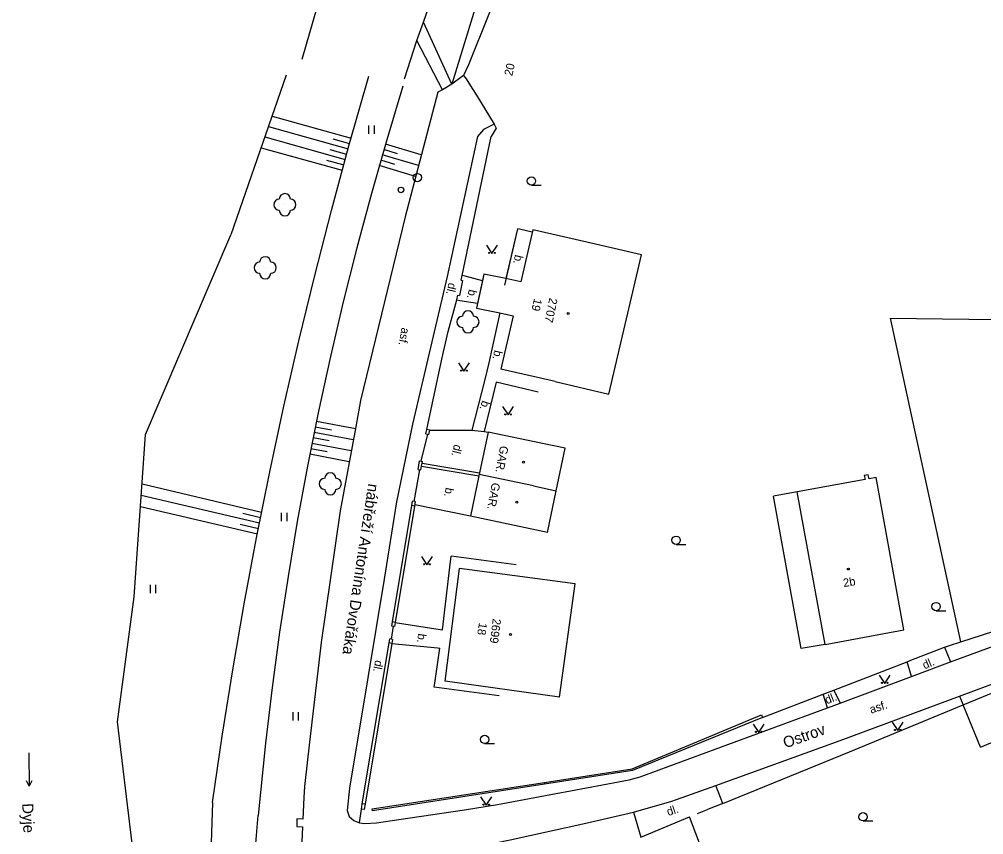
# Model space of a CAD drawing. Extents: x -584400 to -581602, y -1210894 to -1208793.
# Drawn here: x -583360.1 to -583273.3, y -1209613.5 to -1209540.1 of the extents above; entities that cross this region are included whole.
import ezdxf

# ---------------------------------------------------------------- set-up
doc = ezdxf.new("R2010")
doc.units = 0
for name, color, linetype in [('BUDOVY_MĚŘ', 7, 'Continuous'), ('BUDOVY_NEMĚŘ', 7, 'Continuous'), ('MAP_ZN_BP', 7, 'Continuous'), ('NÁZVY_ULIC_TOK_SMĚR', 7, 'Continuous'), ('POMOC_POPIS', 7, 'Continuous'), ('ROZHRANÍ_PLOCH', 7, 'Continuous'), ('VÝŠKOPIS', 7, 'Continuous'), ('ZELEŇ', 7, 'Continuous'), ('ZN_BUDOV', 7, 'Continuous'), ('ZN_DOPLŇKOVÉ', 7, 'Continuous'), ('ZN_KULTUR', 7, 'Continuous'), ('Č_POPIS_EVID', 7, 'Continuous'), ('Č_POPIS_ORIENT', 7, 'Continuous')]:
    doc.layers.add(name, color=color, linetype=linetype)

msp = doc.modelspace()

# ---------------------------------------------------------------- linework, layer by layer
at = {"layer": 'BUDOVY_MĚŘ'}
for points in [[(-583309, -1209560.2), (-583313.87, -1209559.09), (-583314.94, -1209563.76)], [(-583314.94, -1209563.76), (-583316.29, -1209563.48), (-583318.29, -1209563.07), (-583318.41, -1209563.67), (-583318.93, -1209566.14), (-583316.83, -1209566.57), (-583315.64, -1209566.82)], [(-583318.29, -1209563.07), (-583318.84, -1209565.7), (-583318.93, -1209566.14)], [(-583315.64, -1209566.82), (-583316.74, -1209571.62)], [(-583311.87, -1209572.74), (-583316.74, -1209571.62)], [(-583313, -1209578.33), (-583317.89, -1209577.3), (-583318.66, -1209580.97), (-583318.69, -1209581.1)], [(-583318.69, -1209581.1), (-583318.72, -1209581.23), (-583319.47, -1209584.85)], [(-583313.8, -1209582.13), (-583318.69, -1209581.1)], [(-583287.55, -1209596.41), (-583289.72, -1209596.77), (-583292.2, -1209583.06)], [(-583287.55, -1209596.41), (-583290.08, -1209582.67)], [(-583312.56, -1209586.32), (-583319.47, -1209584.85)], [(-583311.48, -1209601.16), (-583321.77, -1209599.72), (-583320.46, -1209589.58)], [(-583315.5, -1209590.22), (-583320.46, -1209589.58)], [(-583273.56, -1209605.66), (-583275.06, -1209602), (-583275.12, -1209601.86), (-583269.56, -1209599.58), (-583269.46, -1209599.81), (-583267.99, -1209603.32)], [(-583273.56, -1209605.66), (-583267.99, -1209603.32)], [(-583304.16, -1209613.75), (-583299.75, -1209611.92)]]:
    msp.add_lwpolyline(points, dxfattribs=at)
at = {"layer": 'BUDOVY_NEMĚŘ'}
for points in [[(-583311.87, -1209572.74), (-583307.04, -1209573.87), (-583304.08, -1209561.32), (-583309, -1209560.2)], [(-583312.56, -1209586.32), (-583311.76, -1209582.57), (-583310.95, -1209578.75), (-583313, -1209578.33)], [(-583287.55, -1209596.41), (-583280.47, -1209595.1), (-583282.94, -1209581.37), (-583283.6, -1209581.49), (-583283.67, -1209581.13), (-583284.03, -1209581.19), (-583283.96, -1209581.56), (-583290.08, -1209582.67), (-583292.2, -1209583.06)], [(-583313.8, -1209582.13), (-583311.76, -1209582.57)], [(-583311.48, -1209601.16), (-583310.07, -1209590.94), (-583315.5, -1209590.22)], [(-583296.91, -1209619.44), (-583299.75, -1209611.92)]]:
    msp.add_lwpolyline(points, dxfattribs=at)
at = {"layer": 'MAP_ZN_BP'}
for radius in [0.375, 0.0005]:
    msp.add_circle((-583324.27, -1209554.38), radius, dxfattribs=at)
at = {"layer": 'ROZHRANÍ_PLOCH'}
for points in [[(-583240.97, -1209404.63), (-583246.49, -1209412.23), (-583256.55, -1209420.6), (-583270.62, -1209436.03), (-583284.3, -1209451.9), (-583290.49, -1209458.95), (-583297.55, -1209468.17), (-583305.03, -1209478.05), (-583315.44, -1209498.45), (-583323.73, -1209511.64), (-583329.99, -1209527.53), (-583334.67, -1209543.76)], [(-583323.73, -1209540.4), (-583320.92, -1209532.36), (-583317.83, -1209524.27), (-583314.32, -1209515.78), (-583310.44, -1209507.49), (-583306.28, -1209499.5), (-583301.78, -1209491.27), (-583295.97, -1209481.39), (-583290.48, -1209473.19), (-583284.23, -1209465.09), (-583277.51, -1209456.56), (-583269.98, -1209447.65), (-583262.03, -1209439.33), (-583254.19, -1209431.43), (-583249.12, -1209426.43), (-583246.64, -1209423.97), (-583240.06, -1209417.45), (-583234.06, -1209411.73)], [(-583325.44, -1209545.48), (-583324.31, -1209542.03), (-583323.73, -1209540.4)], [(-583321.17, -1209545.97), (-583323.73, -1209540.4)], [(-583322.02, -1209546.48), (-583324.31, -1209542.03)], [(-583336.07, -1209545.17), (-583341.06, -1209559.52)], [(-583320.1, -1209545.18), (-583321.17, -1209545.97), (-583322.02, -1209546.48), (-583322.44, -1209546.69)], [(-583322.44, -1209546.69), (-583325.37, -1209557.92), (-583329.4, -1209574.45), (-583329.82, -1209576.82), (-583331.22, -1209584.38), (-583332.92, -1209596.23), (-583333.98, -1209605.2), (-583334.42, -1209609.19), (-583334.48, -1209610.2), (-583334.58, -1209612.13), (-583335.13, -1209612.11), (-583335.13, -1209612.8), (-583334.62, -1209612.84), (-583335.02, -1209622.17), (-583335.28, -1209630.19), (-583335.44, -1209640.2), (-583335.04, -1209651.23), (-583334.69, -1209660.24)], [(-583317.36, -1209549.58), (-583318.31, -1209550.05), (-583318.84, -1209550.67)], [(-583318.84, -1209550.67), (-583321.6, -1209563.3), (-583324.72, -1209576.58), (-583326.15, -1209583.57), (-583327.25, -1209590.52), (-583328.72, -1209599.43), (-583330.37, -1209609.34), (-583330.6, -1209611.37), (-583330.4, -1209611.9), (-583330, -1209612.27), (-583329.47, -1209612.48)], [(-583315.07, -1209559.03), (-583315.24, -1209558.99), (-583316.43, -1209564.08)], [(-583315.07, -1209559.03), (-583315.24, -1209558.99), (-583316.29, -1209563.48)], [(-583313.92, -1209559.29), (-583315.07, -1209559.03)], [(-583348.69, -1209662.39), (-583351.39, -1209644.52), (-583350.57, -1209620.97), (-583349.96, -1209614.34), (-583351.26, -1209603.38), (-583349.77, -1209592.11), (-583348.74, -1209577.52), (-583341.06, -1209559.52)], [(-583318.41, -1209563.67), (-583319.96, -1209563.25), (-583320.22, -1209563.19)], [(-583320.71, -1209565.4), (-583320.45, -1209565.46), (-583318.84, -1209565.7)], [(-583316.83, -1209566.57), (-583317.84, -1209571.05)], [(-583317.84, -1209571.05), (-583318.18, -1209572.55)], [(-583318.18, -1209572.55), (-583319.36, -1209577.11)], [(-583317.18, -1209572.79), (-583318.25, -1209577.25)], [(-583313.4, -1209573.69), (-583317.18, -1209572.79)], [(-583323.15, -1209577.12), (-583319.36, -1209577.11)], [(-583319.36, -1209577.11), (-583318.25, -1209577.25)], [(-583318.25, -1209577.25), (-583317.89, -1209577.3)], [(-583319.47, -1209584.85), (-583324.51, -1209583.85)], [(-583321.34, -1209589.46), (-583321.22, -1209588.47)], [(-583315.37, -1209589.23), (-583321.22, -1209588.47)], [(-583322.22, -1209595.06), (-583322.02, -1209595.08), (-583321.34, -1209589.46)], [(-583276.79, -1209596.66), (-583276.27, -1209597.99), (-583268.5, -1209595.11), (-583259.08, -1209591.63), (-583258.64, -1209591.48), (-583258.16, -1209591.36), (-583256.7, -1209591.07), (-583252.76, -1209590.43)], [(-583326.26, -1209594.42), (-583322.22, -1209595.06)], [(-583296.77, -1209610.73), (-583297.38, -1209609.12), (-583286.21, -1209605.07), (-583275.46, -1209601.06), (-583266.43, -1209597.72), (-583257.95, -1209594.69)], [(-583326.57, -1209596.31), (-583322.44, -1209596.71)], [(-583322.67, -1209599.7), (-583322.25, -1209596.74)], [(-583322.44, -1209596.71), (-583322.25, -1209596.74)], [(-583286.78, -1209600.52), (-583286.21, -1209601.71), (-583279.76, -1209599.3), (-583280.17, -1209597.98)], [(-583279.76, -1209599.3), (-583276.27, -1209597.99)], [(-583316.9, -1209601.03), (-583322.75, -1209600.27), (-583322.67, -1209599.7)], [(-583329.47, -1209612.48), (-583328.99, -1209612.53), (-583327.94, -1209612.48), (-583325.94, -1209612.18), (-583320.02, -1209611.31), (-583317.05, -1209610.83), (-583305.21, -1209608.61), (-583304.21, -1209608.33), (-583295.75, -1209605.22), (-583287.33, -1209602.13), (-583287.72, -1209600.89)], [(-583275.46, -1209601.06), (-583275.12, -1209601.86)], [(-583287.33, -1209602.13), (-583286.21, -1209601.71)], [(-583304.81, -1209611.5), (-583301.34, -1209610.53), (-583297.38, -1209609.12)], [(-583329.58, -1209616.92), (-583329.21, -1209616.76), (-583328.23, -1209616.43), (-583325.75, -1209616.02), (-583315.92, -1209614), (-583309.09, -1209612.5), (-583304.81, -1209611.5), (-583304.16, -1209613.75)], [(-583329.47, -1209612.48), (-583329.31, -1209611.23)]]:
    msp.add_lwpolyline(points, dxfattribs=at)
at = {"layer": 'VÝŠKOPIS'}
for points in [[(-583285.41, -1209472.52), (-583287.76, -1209476.13), (-583288.9, -1209478.44), (-583294.9, -1209488.69), (-583303.65, -1209504.58), (-583306.82, -1209510.53), (-583310.67, -1209518.2), (-583314.37, -1209526.77), (-583316.78, -1209530.98), (-583318.19, -1209536.26), (-583321.17, -1209545.97)], [(-583342.71, -1209610.64), (-583341.84, -1209604.66), (-583340.88, -1209598.69), (-583339.85, -1209592.74), (-583338.74, -1209586.8), (-583337.55, -1209580.87), (-583336.28, -1209574.96), (-583334.93, -1209569.07), (-583333.51, -1209563.2), (-583332.01, -1209557.34), (-583330.43, -1209551.51), (-583328.65, -1209545.25)], [(-583325.57, -1209546.14), (-583327.03, -1209550.97), (-583328.41, -1209555.82), (-583329.71, -1209560.69), (-583330.94, -1209565.58), (-583332.09, -1209570.49), (-583333.17, -1209575.42), (-583334.16, -1209580.37), (-583335.08, -1209585.33), (-583335.91, -1209590.3), (-583336.67, -1209595.29), (-583337.35, -1209600.29), (-583337.95, -1209605.29), (-583338.61, -1209611.81)], [(-583337.35, -1209548.84), (-583330.24, -1209550.82)], [(-583337.68, -1209549.79), (-583330.5, -1209551.78)], [(-583338, -1209550.72), (-583330.77, -1209552.75)], [(-583331.88, -1209550.88), (-583330.37, -1209551.3)], [(-583338.34, -1209551.69), (-583331.03, -1209553.71)], [(-583332.16, -1209551.84), (-583330.64, -1209552.26)], [(-583326.05, -1209552.23), (-583327.29, -1209551.86)], [(-583323.93, -1209552.33), (-583327.15, -1209551.38)], [(-583332.44, -1209552.8), (-583330.9, -1209553.23)], [(-583326.31, -1209553.19), (-583327.56, -1209552.82)], [(-583324.18, -1209553.3), (-583327.43, -1209552.34)], [(-583324.43, -1209554.27), (-583327.7, -1209553.3)], [(-583329.85, -1209577.01), (-583333.36, -1209576.35)], [(-583332.01, -1209577.11), (-583333.46, -1209576.84)], [(-583332.2, -1209578.09), (-583333.66, -1209577.82)], [(-583330.04, -1209577.99), (-583333.56, -1209577.33)], [(-583332.39, -1209579.07), (-583333.85, -1209578.8)], [(-583330.22, -1209578.97), (-583333.76, -1209578.31)], [(-583330.4, -1209579.96), (-583333.95, -1209579.29)], [(-583349.05, -1209581.95), (-583338.29, -1209584.49)], [(-583349.13, -1209582.98), (-583338.48, -1209585.47)], [(-583349.2, -1209583.98), (-583338.67, -1209586.45)], [(-583339.98, -1209584.6), (-583338.38, -1209584.98)], [(-583340.21, -1209585.58), (-583338.58, -1209585.96)], [(-583342.71, -1209610.64), (-583342.93, -1209617.01), (-583343.07, -1209623.39), (-583343.13, -1209629.76), (-583343.11, -1209636.14), (-583343, -1209642.51), (-583342.82, -1209648.88), (-583342.56, -1209655.25), (-583342.04, -1209664.4)], [(-583339.18, -1209664.02), (-583339.49, -1209658.86), (-583339.72, -1209653.7), (-583339.86, -1209648.54), (-583339.93, -1209643.37), (-583339.92, -1209638.21), (-583339.83, -1209633.05), (-583339.66, -1209627.88), (-583339.41, -1209622.72), (-583339.07, -1209617.57), (-583338.61, -1209611.81)]]:
    msp.add_lwpolyline(points, dxfattribs=at)
at = {"layer": 'ZELEŇ'}
for centre in [(-583336.2, -1209556.82), (-583337.97, -1209562.5), (-583319.71, -1209567.37), (-583332.11, -1209581.95)]:
    msp.add_circle(centre, 0.0005, dxfattribs=at)
for centre, start, end in [((-583336.7, -1209556.82), 89.99999, 269.99999), ((-583336.2, -1209556.32), 0, 179.99999), ((-583335.7, -1209556.82), 270, 89.99999), ((-583336.2, -1209557.32), 179.99999, 359.99999), ((-583337.97, -1209562), 0, 179.99999), ((-583338.47, -1209562.5), 89.99999, 269.99999), ((-583337.47, -1209562.5), 270, 89.99999), ((-583337.97, -1209563), 179.99999, 359.99999), ((-583320.21, -1209567.37), 89.99999, 269.99999), ((-583319.71, -1209566.87), 0, 179.99999), ((-583319.21, -1209567.37), 270, 89.99999), ((-583319.71, -1209567.87), 179.99999, 359.99999), ((-583332.61, -1209581.95), 89.99999, 269.99999), ((-583332.11, -1209581.45), 0, 179.99999), ((-583331.61, -1209581.95), 270, 89.99999), ((-583332.11, -1209582.45), 179.99999, 359.99999)]:
    msp.add_arc(centre, 0.5, start, end, dxfattribs=at)
at = {"layer": 'ZN_BUDOV'}
for centre in [(-583310.68, -1209566.61), (-583314.71, -1209579.99), (-583315.32, -1209583.61), (-583285.46, -1209589.62), (-583315.87, -1209595.51)]:
    msp.add_circle(centre, 0.0875, dxfattribs=at)
at = {"layer": 'ZN_DOPLŇKOVÉ'}
for points in [[(-583295.39, -1209495.1), (-583299.2, -1209501.25), (-583304.46, -1209510.78), (-583308.7, -1209519.21), (-583314.16, -1209530.53), (-583319.66, -1209544.24)], [(-583319.66, -1209544.24), (-583320.1, -1209545.18), (-583319.87, -1209545.48)], [(-583319.87, -1209545.48), (-583319.32, -1209546.36)], [(-583319.32, -1209546.36), (-583318.95, -1209546.97)], [(-583318.95, -1209546.97), (-583317.36, -1209549.58)], [(-583317.36, -1209549.58), (-583317.18, -1209549.94), (-583317.63, -1209550.69)], [(-583320.22, -1209563.19), (-583317.63, -1209550.69)], [(-583320.32, -1209563.63), (-583320.22, -1209563.19)], [(-583320.19, -1209563.66), (-583320.48, -1209564.99)], [(-583320.32, -1209563.63), (-583320.19, -1209563.66)], [(-583320.71, -1209565.4), (-583320.61, -1209564.96)], [(-583320.61, -1209564.96), (-583320.48, -1209564.99)], [(-583321.49, -1209568.24), (-583320.71, -1209565.4)], [(-583275.33, -1209596.16), (-583281.67, -1209567.05), (-583260.54, -1209567.31)], [(-583322.08, -1209570.74), (-583321.49, -1209568.24)], [(-583323.41, -1209577.06), (-583322.08, -1209570.74)], [(-583323.5, -1209577.46), (-583323.41, -1209577.06)], [(-583323.15, -1209577.12), (-583323.41, -1209577.06)], [(-583323.25, -1209577.52), (-583323.15, -1209577.12)], [(-583323.37, -1209577.49), (-583323.95, -1209579.92)], [(-583323.5, -1209577.46), (-583323.25, -1209577.52)], [(-583324.21, -1209580.66), (-583324.07, -1209579.89), (-583323.82, -1209579.94)], [(-583324.09, -1209580.68), (-583324.58, -1209583.53)], [(-583324.21, -1209580.66), (-583323.97, -1209580.7), (-583323.9, -1209580.35)], [(-583323.9, -1209580.35), (-583323.85, -1209580.09)], [(-583323.9, -1209580.35), (-583318.72, -1209581.23)], [(-583323.85, -1209580.09), (-583323.82, -1209579.94)], [(-583323.85, -1209580.09), (-583318.66, -1209580.97)], [(-583326.51, -1209594.38), (-583324.77, -1209583.9)], [(-583324.52, -1209583.95), (-583326.26, -1209594.42)], [(-583324.77, -1209583.9), (-583324.7, -1209583.51)], [(-583324.52, -1209583.95), (-583324.77, -1209583.9)], [(-583324.46, -1209583.55), (-583324.7, -1209583.51)], [(-583324.46, -1209583.55), (-583324.52, -1209583.95)], [(-583275.33, -1209596.16), (-583256.56, -1209590.12)], [(-583326.33, -1209594.79), (-583326.57, -1209594.75), (-583326.51, -1209594.38)], [(-583326.26, -1209594.42), (-583326.51, -1209594.38)], [(-583326.26, -1209594.42), (-583326.33, -1209594.79)], [(-583326.45, -1209594.77), (-583326.63, -1209595.93)], [(-583329.23, -1209610.75), (-583326.82, -1209596.27)], [(-583326.57, -1209596.31), (-583328.97, -1209610.79)], [(-583326.82, -1209596.27), (-583326.76, -1209595.9)], [(-583326.57, -1209596.31), (-583326.82, -1209596.27)], [(-583326.51, -1209595.95), (-583326.76, -1209595.9)], [(-583326.51, -1209595.95), (-583326.57, -1209596.31)], [(-583276.27, -1209596.48), (-583275.33, -1209596.16)], [(-583279.82, -1209597.84), (-583276.79, -1209596.66)], [(-583276.79, -1209596.66), (-583276.27, -1209596.48)], [(-583286.78, -1209600.52), (-583280.17, -1209597.98), (-583279.82, -1209597.84)], [(-583287.72, -1209600.89), (-583286.78, -1209600.52)], [(-583293.18, -1209602.99), (-583287.72, -1209600.89)], [(-583285.37, -1209606.09), (-583275.12, -1209601.86)], [(-583312.83, -1209608.85), (-583304.93, -1209607.62), (-583293.28, -1209602.76)], [(-583293.18, -1209602.99), (-583304.89, -1209607.76), (-583312.81, -1209609)], [(-583293.28, -1209602.76), (-583293.18, -1209602.99)], [(-583296.77, -1209610.73), (-583285.37, -1209606.09)], [(-583328.33, -1209611.2), (-583312.83, -1209608.85)], [(-583312.81, -1209609), (-583328.3, -1209611.4), (-583328.33, -1209611.2)], [(-583312.83, -1209608.85), (-583312.81, -1209609)], [(-583329.05, -1209611.27), (-583329.31, -1209611.23), (-583329.23, -1209610.75)], [(-583328.97, -1209610.79), (-583329.23, -1209610.75)], [(-583328.97, -1209610.79), (-583329.05, -1209611.27)], [(-583296.77, -1209610.73), (-583298.13, -1209611.27)], [(-583299.04, -1209611.63), (-583298.13, -1209611.27)]]:
    msp.add_lwpolyline(points, dxfattribs=at)
for radius in [0.25, 0.0005]:
    msp.add_circle((-583325.75, -1209555.49), radius, dxfattribs=at)
at = {"layer": 'ZN_KULTUR'}
for p, q in [((-583328.64, -1209550.435), (-583328.64, -1209549.685)), ((-583328.14, -1209550.435), (-583328.14, -1209549.685)), ((-583314, -1209555.065), (-583313.125, -1209555.065)), ((-583336.5, -1209585.305), (-583336.5, -1209584.555)), ((-583336, -1209585.305), (-583336, -1209584.555)), ((-583300.97, -1209587.405), (-583300.095, -1209587.405)), ((-583348.31, -1209591.805), (-583348.31, -1209591.055)), ((-583347.81, -1209591.805), (-583347.81, -1209591.055)), ((-583277.56, -1209593.375), (-583276.685, -1209593.375)), ((-583335.46, -1209603.265), (-583335.46, -1209602.515)), ((-583334.96, -1209603.265), (-583334.96, -1209602.515)), ((-583318.21, -1209605.335), (-583317.335, -1209605.335)), ((-583359.257, -1209606.18), (-583359.223, -1209609.18)), ((-583284.14, -1209612.295), (-583283.265, -1209612.295))]:
    msp.add_line(p, q, dxfattribs=at)
for points in [[(-583318.05, -1209560.46), (-583317.55, -1209561.21), (-583317.05, -1209560.46)], [(-583320.57, -1209571.06), (-583320.07, -1209571.81), (-583319.57, -1209571.06)], [(-583316.6, -1209575), (-583316.1, -1209575.75), (-583315.6, -1209575)], [(-583323.91, -1209588.49), (-583323.41, -1209589.24), (-583322.91, -1209588.49)], [(-583282.68, -1209599.17), (-583282.18, -1209599.92), (-583281.68, -1209599.17)], [(-583294.03, -1209603.58), (-583293.53, -1209604.33), (-583293.03, -1209603.58)], [(-583281.51, -1209603.41), (-583281.01, -1209604.16), (-583280.51, -1209603.41)], [(-583358.978, -1209608.677), (-583359.223, -1209609.18), (-583359.478, -1209608.683)], [(-583318.57, -1209610.13), (-583318.07, -1209610.88), (-583317.57, -1209610.13)]]:
    msp.add_lwpolyline(points, dxfattribs=at)
for centre, radius in [((-583314, -1209554.69), 0.375), ((-583317.8, -1209561.16), 0.05), ((-583317.3, -1209561.16), 0.05), ((-583320.32, -1209571.76), 0.05), ((-583319.82, -1209571.76), 0.05), ((-583316.35, -1209575.7), 0.05), ((-583315.85, -1209575.7), 0.05), ((-583300.97, -1209587.03), 0.375), ((-583323.66, -1209589.19), 0.05), ((-583323.16, -1209589.19), 0.05), ((-583277.56, -1209593), 0.375), ((-583282.43, -1209599.87), 0.05), ((-583281.93, -1209599.87), 0.05), ((-583293.78, -1209604.28), 0.05), ((-583293.28, -1209604.28), 0.05), ((-583281.26, -1209604.11), 0.05), ((-583280.76, -1209604.11), 0.05), ((-583318.21, -1209604.96), 0.375), ((-583318.32, -1209610.83), 0.05), ((-583317.82, -1209610.83), 0.05), ((-583284.14, -1209611.92), 0.375)]:
    msp.add_circle(centre, radius, dxfattribs=at)

# ---------------------------------------------------------------- texts
at = {"layer": 'NÁZVY_ULIC_TOK_SMĚR'}
for s, rotation, p in [('nábřeží Antonína Dvořáka', 261.40306, (-583328.69, -1209581.89)), ('Ostrov', 19.59963, (-583291.13, -1209605.77)), ('Dyje', 272.59, (-583359.86, -1209610.73))]:
    msp.add_text(s, height=1, rotation=rotation, dxfattribs=at).set_placement(p)
at = {"layer": 'POMOC_POPIS'}
for s, rotation, p in [('b.', 256.45465, (-583315.46, -1209561.28)), ('dl.', 257.40226, (-583321.45, -1209563.81)), ('b.', 256.45465, (-583319.62, -1209564.4)), ('asf.', 259.59228, (-583325.68, -1209567.85)), ('b.', 256.45465, (-583317.32, -1209569.87)), ('b.', 251.80086, (-583318.42, -1209574.4)), ('dl.', 255.81952, (-583320.95, -1209578.36)), ('GAR.', 259.41438, (-583316.8, -1209578.48)), ('b.', 258.28256, (-583321.71, -1209582.24)), ('GAR.', 259.27114, (-583317.54, -1209581.8)), ('b.', 261.44442, (-583324.19, -1209595.39)), ('dl.', 258.41777, (-583328.06, -1209597.79)), ('dl.', 23.78205, (-583278.59, -1209598.66)), ('dl.', 21.42868, (-583287.4, -1209601.8)), ('asf.', 18.24991, (-583283.41, -1209602.65)), ('dl.', 18.49955, (-583301.67, -1209611.86))]:
    msp.add_text(s, height=0.75, rotation=rotation, dxfattribs=at).set_placement(p)
at = {"layer": 'Č_POPIS_EVID'}
msp.add_text('20', height=0.75, rotation=77.11794, dxfattribs=at).set_placement((-583315.73, -1209545.28))
at = {"layer": 'Č_POPIS_ORIENT'}
for s, rotation, p in [('19', 257.03551, (-583313.75, -1209565.22)), ('2707', 258.20658, (-583312.37, -1209565.16)), ('2b', 9.37078, (-583285.87, -1209591.25)), ('18', 261.08506, (-583318.71, -1209594.41)), ('2699', 262.78199, (-583317.47, -1209594.05))]:
    msp.add_text(s, height=0.75, rotation=rotation, dxfattribs=at).set_placement(p)

doc.saveas('drawing.dxf')
